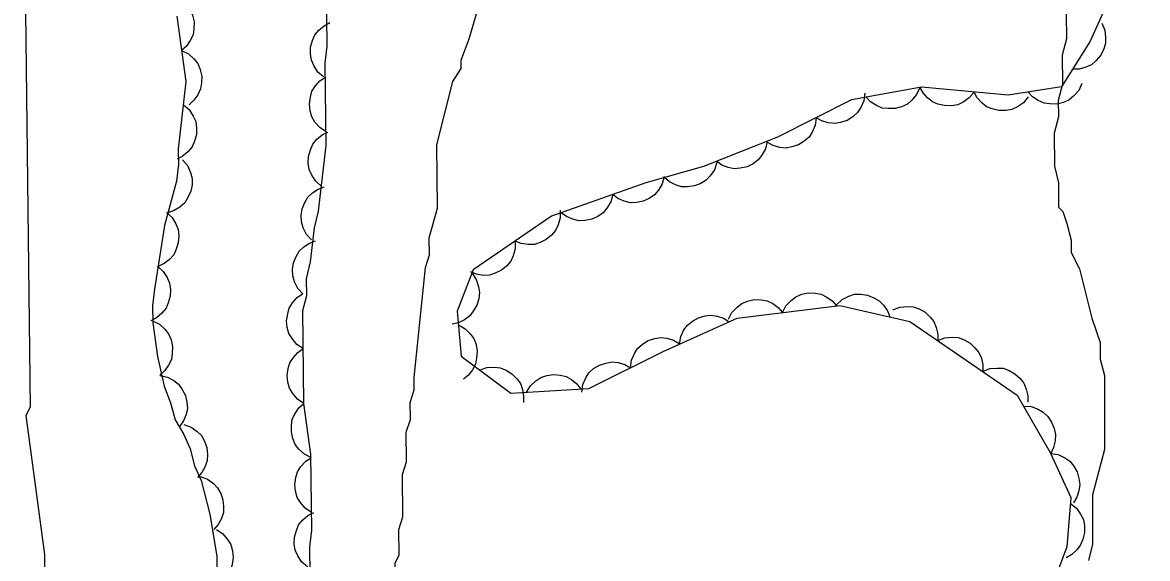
# Model space of a CAD drawing. Extents: x 282461 to 284471, y 5554090 to 5557646.
# Drawn here: x 283817.5 to 283879.4, y 5556691.1 to 5556720.6 of the extents above; entities that cross this region are included whole.
import ezdxf

# ---------------------------------------------------------------- set-up
doc = ezdxf.new("R2010")
doc.units = 0
doc.layers.add('Niveau 1', color=7, linetype='Continuous')
doc.layers.add('Niveau 44', color=7, linetype='Continuous')

msp = doc.modelspace()

# ---------------------------------------------------------------- linework, layer by layer
at = {"layer": 'Niveau 1'}
for points in [[(283817.47, 5556735.18), (283817.89, 5556699.42), (283817.66, 5556698.96), (283818.68, 5556691.31), (283818.75, 5556684.8), (283819, 5556683.88), (283819.01, 5556683.18), (283819.75, 5556679.01), (283820, 5556677.15), (283820.5, 5556674.61), (283820.53, 5556672.05), (283820.31, 5556671.12), (283820.07, 5556671.12), (283819.41, 5556668.56), (283819.48, 5556661.82), (283820.25, 5556655.56), (283820.33, 5556648.83), (283820.59, 5556646.97), (283820.68, 5556638.61)], [(283840.3, 5556710.37), (283840.26, 5556713.85), (283841.15, 5556717.34), (283841.6, 5556718.05), (283841.6, 5556718.51), (283842.05, 5556719.68), (283842.72, 5556722.01)], [(283874.89, 5556721.05), (283874.9, 5556719.69), (283874.67, 5556718.79), (283874.68, 5556717.2), (283874.45, 5556716.3), (283874.46, 5556715.39), (283874.23, 5556714.49), (283874.24, 5556712.68), (283874.47, 5556711.77), (283874.47, 5556710.42), (283874.7, 5556710.19), (283874.93, 5556709.52), (283875.16, 5556708.61), (283875.16, 5556707.93), (283875.61, 5556707.03), (283876.3, 5556704.32), (283876.76, 5556702.97), (283876.76, 5556702.06), (283876.99, 5556701.16), (283877, 5556697.09), (283876.33, 5556694.6), (283876.34, 5556691.88), (283876.11, 5556690.98)], [(283838.69, 5556628.37), (283837.97, 5556690.83), (283838.2, 5556691.3), (283838.18, 5556692.69), (283838.4, 5556693.39), (283838.38, 5556695.71), (283838.6, 5556696.41), (283838.58, 5556698.04), (283838.81, 5556698.74), (283838.8, 5556699.67), (283839.02, 5556700.37), (283839.01, 5556701.06), (283839.64, 5556707.11), (283839.86, 5556707.81), (283839.85, 5556708.74), (283840.3, 5556710.37)]]:
    msp.add_lwpolyline(points, dxfattribs=at)
at = {"layer": 'Niveau 44'}
for points in [[(283833.47, 5556674.42), (283833.27, 5556691.73), (283833.38, 5556692.66), (283833.33, 5556696.84), (283832.95, 5556699.63), (283832.89, 5556704.74), (283833.11, 5556705.56), (283833.1, 5556706.49), (283833.32, 5556707.42), (283833.53, 5556709.28), (283833.75, 5556710.21), (283834.18, 5556713.82), (283834.12, 5556718.35), (283834.23, 5556719.28), (283834.13, 5556727.53)], [(283879.36, 5556726.57), (283876.21, 5556719.55), (283874.63, 5556717.05), (283871.69, 5556716.59), (283866.93, 5556717.02), (283863.08, 5556716.33), (283859.01, 5556714.27), (283854.94, 5556712.67), (283851.77, 5556711.76), (283846.57, 5556709.93), (283842.27, 5556706.97), (283841.38, 5556704.7), (283841.61, 5556702.22), (283844.33, 5556700.19), (283848.63, 5556700.44), (283852.71, 5556702.49), (283856.78, 5556704.32), (283862.44, 5556705.02), (283866.29, 5556704.13), (283872.19, 5556700.09), (283874.01, 5556696.93), (283875.15, 5556694.45), (283874.93, 5556691.74), (283874.25, 5556689.93)], [(283825.81, 5556722.03), (283826.18, 5556721.85), (283826.48, 5556721.57), (283826.69, 5556721.31), (283826.83, 5556720.98), (283826.91, 5556720.62), (283826.9, 5556720.24), (283826.86, 5556719.91), (283826.7, 5556719.59), (283826.49, 5556719.29), (283826.22, 5556719.05)], [(283825.96, 5556720.93), (283826.46, 5556717.33), (283826.04, 5556713.61), (283826.05, 5556712.79), (283825.95, 5556711.86), (283825.28, 5556709.42), (283824.74, 5556705.92), (283824.63, 5556704.99)], [(283834.03, 5556717.59), (283833.71, 5556717.86), (283833.49, 5556718.21), (283833.36, 5556718.51), (283833.31, 5556718.86), (283833.32, 5556719.23), (283833.43, 5556719.6), (283833.55, 5556719.9), (283833.78, 5556720.17), (283834.06, 5556720.41), (283834.38, 5556720.58)], [(283876.84, 5556720.55), (283877.01, 5556720.16), (283877.05, 5556719.76), (283877.05, 5556719.43), (283876.94, 5556719.09), (283876.77, 5556718.77), (283876.52, 5556718.48), (283876.28, 5556718.26), (283875.96, 5556718.12), (283875.6, 5556718.02), (283875.24, 5556718.01)], [(283826.22, 5556719.05), (283826.6, 5556718.86), (283826.9, 5556718.58), (283827.11, 5556718.33), (283827.24, 5556718), (283827.33, 5556717.64), (283827.31, 5556717.26), (283827.27, 5556716.93), (283827.12, 5556716.61), (283826.9, 5556716.31), (283826.64, 5556716.06)], [(283834.17, 5556714.57), (283833.82, 5556714.8), (283833.56, 5556715.11), (283833.38, 5556715.39), (283833.29, 5556715.73), (283833.25, 5556716.1), (283833.31, 5556716.48), (283833.39, 5556716.8), (283833.58, 5556717.1), (283833.83, 5556717.37), (283834.13, 5556717.58)], [(283866.83, 5556717), (283866.66, 5556716.62), (283866.4, 5556716.31), (283866.15, 5556716.09), (283865.83, 5556715.95), (283865.48, 5556715.85), (283865.09, 5556715.85), (283864.77, 5556715.88), (283864.45, 5556716.02), (283864.13, 5556716.22), (283863.88, 5556716.47)], [(283869.82, 5556716.76), (283869.55, 5556716.44), (283869.22, 5556716.21), (283868.92, 5556716.06), (283868.57, 5556716), (283868.2, 5556716.01), (283867.83, 5556716.1), (283867.53, 5556716.22), (283867.25, 5556716.44), (283867.01, 5556716.71), (283866.83, 5556717.03)], [(283875.75, 5556717.23), (283875.58, 5556716.85), (283875.3, 5556716.55), (283875.05, 5556716.33), (283874.73, 5556716.19), (283874.37, 5556716.1), (283873.99, 5556716.11), (283873.67, 5556716.15), (283873.35, 5556716.29), (283873.04, 5556716.5), (283872.79, 5556716.76)], [(283863.81, 5556716.7), (283863.75, 5556716.28), (283863.59, 5556715.91), (283863.41, 5556715.63), (283863.15, 5556715.4), (283862.84, 5556715.2), (283862.47, 5556715.09), (283862.15, 5556715.03), (283861.8, 5556715.07), (283861.45, 5556715.17), (283861.13, 5556715.34)], [(283872.8, 5556716.49), (283872.54, 5556716.17), (283872.2, 5556715.94), (283871.9, 5556715.79), (283871.56, 5556715.74), (283871.19, 5556715.74), (283870.82, 5556715.83), (283870.51, 5556715.95), (283870.24, 5556716.17), (283869.99, 5556716.44), (283869.82, 5556716.76)], [(283826.32, 5556716.06), (283826.64, 5556715.79), (283826.86, 5556715.44), (283827, 5556715.14), (283827.05, 5556714.79), (283827.04, 5556714.42), (283826.93, 5556714.05), (283826.81, 5556713.75), (283826.58, 5556713.48), (283826.3, 5556713.24), (283825.98, 5556713.07)], [(283861.13, 5556715.34), (283861.08, 5556714.93), (283860.91, 5556714.56), (283860.74, 5556714.28), (283860.48, 5556714.05), (283860.16, 5556713.85), (283859.8, 5556713.74), (283859.48, 5556713.67), (283859.13, 5556713.71), (283858.77, 5556713.82), (283858.46, 5556713.99)], [(283833.91, 5556711.57), (283833.6, 5556711.85), (283833.38, 5556712.19), (283833.24, 5556712.5), (283833.19, 5556712.84), (283833.2, 5556713.22), (283833.31, 5556713.58), (283833.44, 5556713.89), (283833.66, 5556714.16), (283833.95, 5556714.4), (283834.27, 5556714.56)], [(283858.43, 5556714.04), (283858.34, 5556713.64), (283858.14, 5556713.28), (283857.94, 5556713.02), (283857.66, 5556712.81), (283857.33, 5556712.65), (283856.96, 5556712.57), (283856.63, 5556712.54), (283856.29, 5556712.61), (283855.94, 5556712.74), (283855.65, 5556712.95)], [(283826.27, 5556713.03), (283826.54, 5556712.71), (283826.71, 5556712.33), (283826.8, 5556712.01), (283826.8, 5556711.66), (283826.73, 5556711.3), (283826.57, 5556710.95), (283826.4, 5556710.67), (283826.13, 5556710.43), (283825.81, 5556710.24), (283825.47, 5556710.12)], [(283855.67, 5556712.88), (283855.54, 5556712.48), (283855.31, 5556712.15), (283855.08, 5556711.91), (283854.78, 5556711.73), (283854.44, 5556711.59), (283854.06, 5556711.55), (283853.73, 5556711.55), (283853.39, 5556711.65), (283853.06, 5556711.82), (283852.79, 5556712.05)], [(283852.77, 5556712.11), (283852.66, 5556711.71), (283852.45, 5556711.36), (283852.24, 5556711.11), (283851.95, 5556710.91), (283851.61, 5556710.76), (283851.24, 5556710.69), (283850.91, 5556710.67), (283850.57, 5556710.76), (283850.23, 5556710.9), (283849.94, 5556711.12)], [(283833.37, 5556708.62), (283833.09, 5556708.92), (283832.91, 5556709.29), (283832.81, 5556709.61), (283832.8, 5556709.96), (283832.85, 5556710.33), (283833, 5556710.68), (283833.16, 5556710.97), (283833.42, 5556711.21), (283833.73, 5556711.42), (283834.07, 5556711.55)], [(283849.94, 5556711.12), (283849.83, 5556710.71), (283849.62, 5556710.37), (283849.41, 5556710.11), (283849.12, 5556709.91), (283848.79, 5556709.76), (283848.41, 5556709.7), (283848.08, 5556709.67), (283847.74, 5556709.76), (283847.4, 5556709.91), (283847.11, 5556710.12)], [(283825.39, 5556710.14), (283825.7, 5556709.85), (283825.9, 5556709.5), (283826.03, 5556709.2), (283826.07, 5556708.84), (283826.04, 5556708.47), (283825.92, 5556708.11), (283825.79, 5556707.81), (283825.55, 5556707.55), (283825.26, 5556707.32), (283824.93, 5556707.16)], [(283847.04, 5556710.26), (283847.05, 5556709.84), (283846.93, 5556709.45), (283846.8, 5556709.15), (283846.57, 5556708.88), (283846.28, 5556708.65), (283845.94, 5556708.49), (283845.63, 5556708.38), (283845.28, 5556708.37), (283844.91, 5556708.43), (283844.58, 5556708.56)], [(283832.9, 5556705.65), (283832.62, 5556705.95), (283832.44, 5556706.32), (283832.34, 5556706.64), (283832.33, 5556706.99), (283832.38, 5556707.36), (283832.53, 5556707.71), (283832.69, 5556708), (283832.95, 5556708.24), (283833.26, 5556708.45), (283833.59, 5556708.58)], [(283844.58, 5556708.56), (283844.58, 5556708.14), (283844.46, 5556707.75), (283844.33, 5556707.45), (283844.1, 5556707.18), (283843.82, 5556706.95), (283843.47, 5556706.79), (283843.16, 5556706.68), (283842.81, 5556706.67), (283842.44, 5556706.73), (283842.11, 5556706.86)], [(283824.89, 5556707.17), (283825.21, 5556706.89), (283825.42, 5556706.55), (283825.56, 5556706.25), (283825.61, 5556705.9), (283825.6, 5556705.53), (283825.49, 5556705.16), (283825.37, 5556704.86), (283825.14, 5556704.59), (283824.85, 5556704.34), (283824.53, 5556704.18)], [(283842.2, 5556706.79), (283842.43, 5556706.44), (283842.56, 5556706.05), (283842.61, 5556705.73), (283842.57, 5556705.38), (283842.47, 5556705.03), (283842.27, 5556704.7), (283842.08, 5556704.44), (283841.79, 5556704.23), (283841.45, 5556704.07), (283841.1, 5556703.99)], [(283832.91, 5556702.64), (283832.56, 5556702.87), (283832.3, 5556703.19), (283832.13, 5556703.47), (283832.03, 5556703.81), (283832, 5556704.18), (283832.06, 5556704.56), (283832.14, 5556704.87), (283832.33, 5556705.17), (283832.58, 5556705.45), (283832.88, 5556705.65)], [(283856.31, 5556704.26), (283856.5, 5556704.63), (283856.78, 5556704.93), (283857.04, 5556705.13), (283857.36, 5556705.26), (283857.72, 5556705.34), (283858.11, 5556705.32), (283858.43, 5556705.27), (283858.74, 5556705.12), (283859.04, 5556704.9), (283859.28, 5556704.63)], [(283859.28, 5556704.63), (283859.47, 5556705), (283859.75, 5556705.29), (283860.01, 5556705.5), (283860.34, 5556705.63), (283860.7, 5556705.71), (283861.08, 5556705.69), (283861.4, 5556705.64), (283861.72, 5556705.48), (283862.02, 5556705.27), (283862.26, 5556705)], [(283862.26, 5556705.06), (283862.56, 5556705.35), (283862.93, 5556705.52), (283863.24, 5556705.63), (283863.59, 5556705.64), (283863.96, 5556705.59), (283864.31, 5556705.44), (283864.6, 5556705.28), (283864.84, 5556705.03), (283865.05, 5556704.72), (283865.18, 5556704.39)], [(283824.63, 5556704.99), (283824.64, 5556704.06), (283824.89, 5556702.21), (283825.26, 5556700.58), (283825.62, 5556699.66), (283825.86, 5556698.73), (283826.34, 5556697.92), (283826.7, 5556697.12), (283826.94, 5556696.19), (283827.3, 5556695.38), (283827.78, 5556693.53), (283828.16, 5556691.21), (283828.2, 5556687.49)], [(283865.35, 5556704.77), (283865.74, 5556704.93), (283866.14, 5556704.96), (283866.47, 5556704.94), (283866.8, 5556704.83), (283867.12, 5556704.64), (283867.4, 5556704.38), (283867.61, 5556704.13), (283867.74, 5556703.8), (283867.82, 5556703.44), (283867.82, 5556703.08)], [(283824.62, 5556704.17), (283825, 5556703.98), (283825.3, 5556703.71), (283825.51, 5556703.45), (283825.64, 5556703.12), (283825.72, 5556702.76), (283825.71, 5556702.37), (283825.67, 5556702.05), (283825.51, 5556701.73), (283825.3, 5556701.43), (283825.03, 5556701.19)], [(283841.45, 5556703.95), (283841.82, 5556703.74), (283842.1, 5556703.45), (283842.3, 5556703.19), (283842.42, 5556702.86), (283842.48, 5556702.5), (283842.45, 5556702.11), (283842.4, 5556701.79), (283842.23, 5556701.48), (283842, 5556701.19), (283841.73, 5556700.96)], [(283853.61, 5556702.89), (283853.68, 5556703.31), (283853.86, 5556703.67), (283854.05, 5556703.94), (283854.32, 5556704.16), (283854.65, 5556704.34), (283855.02, 5556704.44), (283855.34, 5556704.49), (283855.69, 5556704.43), (283856.04, 5556704.31), (283856.34, 5556704.12)], [(283850.91, 5556701.59), (283850.97, 5556702), (283851.13, 5556702.37), (283851.31, 5556702.65), (283851.57, 5556702.88), (283851.89, 5556703.08), (283852.25, 5556703.19), (283852.57, 5556703.25), (283852.92, 5556703.21), (283853.28, 5556703.11), (283853.59, 5556702.93)], [(283867.82, 5556703.08), (283868.21, 5556703.23), (283868.62, 5556703.27), (283868.95, 5556703.25), (283869.28, 5556703.13), (283869.6, 5556702.95), (283869.87, 5556702.68), (283870.08, 5556702.43), (283870.22, 5556702.11), (283870.3, 5556701.75), (283870.3, 5556701.39)], [(283832.95, 5556699.63), (283832.6, 5556699.86), (283832.34, 5556700.17), (283832.16, 5556700.46), (283832.07, 5556700.8), (283832.03, 5556701.16), (283832.09, 5556701.54), (283832.18, 5556701.86), (283832.37, 5556702.16), (283832.62, 5556702.43), (283832.91, 5556702.64)], [(283842.62, 5556701.46), (283843.02, 5556701.6), (283843.42, 5556701.62), (283843.75, 5556701.59), (283844.08, 5556701.46), (283844.39, 5556701.26), (283844.66, 5556700.98), (283844.86, 5556700.73), (283844.97, 5556700.39), (283845.04, 5556700.03), (283845.03, 5556699.67)], [(283848.24, 5556700.24), (283848.29, 5556700.66), (283848.46, 5556701.03), (283848.63, 5556701.31), (283848.89, 5556701.54), (283849.21, 5556701.73), (283849.57, 5556701.84), (283849.89, 5556701.91), (283850.24, 5556701.87), (283850.6, 5556701.76), (283850.91, 5556701.59)], [(283870.3, 5556701.39), (283870.68, 5556701.54), (283871.09, 5556701.57), (283871.42, 5556701.56), (283871.75, 5556701.44), (283872.07, 5556701.26), (283872.35, 5556700.99), (283872.56, 5556700.74), (283872.69, 5556700.41), (283872.77, 5556700.05), (283872.77, 5556699.69)], [(283825.03, 5556701.17), (283825.44, 5556701.08), (283825.79, 5556700.88), (283826.06, 5556700.68), (283826.26, 5556700.4), (283826.43, 5556700.06), (283826.51, 5556699.69), (283826.54, 5556699.36), (283826.47, 5556699.01), (283826.33, 5556698.67), (283826.12, 5556698.37)], [(283845.2, 5556700.24), (283845.41, 5556700.6), (283845.71, 5556700.87), (283845.98, 5556701.06), (283846.32, 5556701.17), (283846.68, 5556701.22), (283847.06, 5556701.18), (283847.38, 5556701.11), (283847.68, 5556700.94), (283847.97, 5556700.7), (283848.19, 5556700.41)], [(283833.36, 5556696.64), (283832.98, 5556696.83), (283832.68, 5556697.11), (283832.47, 5556697.37), (283832.34, 5556697.69), (283832.26, 5556698.06), (283832.27, 5556698.44), (283832.31, 5556698.76), (283832.47, 5556699.08), (283832.68, 5556699.39), (283832.95, 5556699.63)], [(283872.54, 5556699.48), (283872.96, 5556699.45), (283873.34, 5556699.31), (283873.62, 5556699.15), (283873.87, 5556698.9), (283874.08, 5556698.6), (283874.22, 5556698.24), (283874.3, 5556697.92), (283874.28, 5556697.57), (283874.19, 5556697.21), (283874.04, 5556696.88)], [(283826.35, 5556698.47), (283826.75, 5556698.33), (283827.07, 5556698.09), (283827.31, 5556697.86), (283827.49, 5556697.55), (283827.61, 5556697.2), (283827.64, 5556696.81), (283827.63, 5556696.49), (283827.52, 5556696.15), (283827.34, 5556695.82), (283827.1, 5556695.55)], [(283833.37, 5556693.63), (283833.02, 5556693.86), (283832.76, 5556694.18), (283832.58, 5556694.46), (283832.49, 5556694.8), (283832.45, 5556695.17), (283832.51, 5556695.55), (283832.59, 5556695.86), (283832.79, 5556696.16), (283833.04, 5556696.44), (283833.33, 5556696.64)], [(283874.03, 5556696.88), (283874.44, 5556696.81), (283874.81, 5556696.63), (283875.08, 5556696.45), (283875.31, 5556696.18), (283875.49, 5556695.86), (283875.59, 5556695.49), (283875.64, 5556695.17), (283875.59, 5556694.82), (283875.47, 5556694.47), (283875.28, 5556694.16)], [(283827.24, 5556695.6), (283827.64, 5556695.46), (283827.97, 5556695.22), (283828.2, 5556694.99), (283828.38, 5556694.68), (283828.5, 5556694.33), (283828.53, 5556693.95), (283828.53, 5556693.62), (283828.41, 5556693.29), (283828.24, 5556692.96), (283828, 5556692.69)], [(283875.12, 5556694.13), (283875.45, 5556693.87), (283875.68, 5556693.53), (283875.83, 5556693.24), (283875.89, 5556692.89), (283875.89, 5556692.53), (283875.8, 5556692.15), (283875.68, 5556691.85), (283875.47, 5556691.57), (283875.19, 5556691.32), (283874.88, 5556691.14)], [(283833.14, 5556690.63), (283832.82, 5556690.91), (283832.61, 5556691.25), (283832.47, 5556691.55), (283832.42, 5556691.9), (283832.43, 5556692.27), (283832.54, 5556692.64), (283832.66, 5556692.95), (283832.89, 5556693.22), (283833.17, 5556693.46), (283833.49, 5556693.62)], [(283828.14, 5556692.69), (283828.49, 5556692.46), (283828.75, 5556692.14), (283828.93, 5556691.86), (283829.02, 5556691.52), (283829.06, 5556691.15), (283829, 5556690.77), (283828.92, 5556690.46), (283828.72, 5556690.16), (283828.47, 5556689.88), (283828.18, 5556689.68)]]:
    msp.add_lwpolyline(points, dxfattribs=at)

doc.saveas('drawing.dxf')
